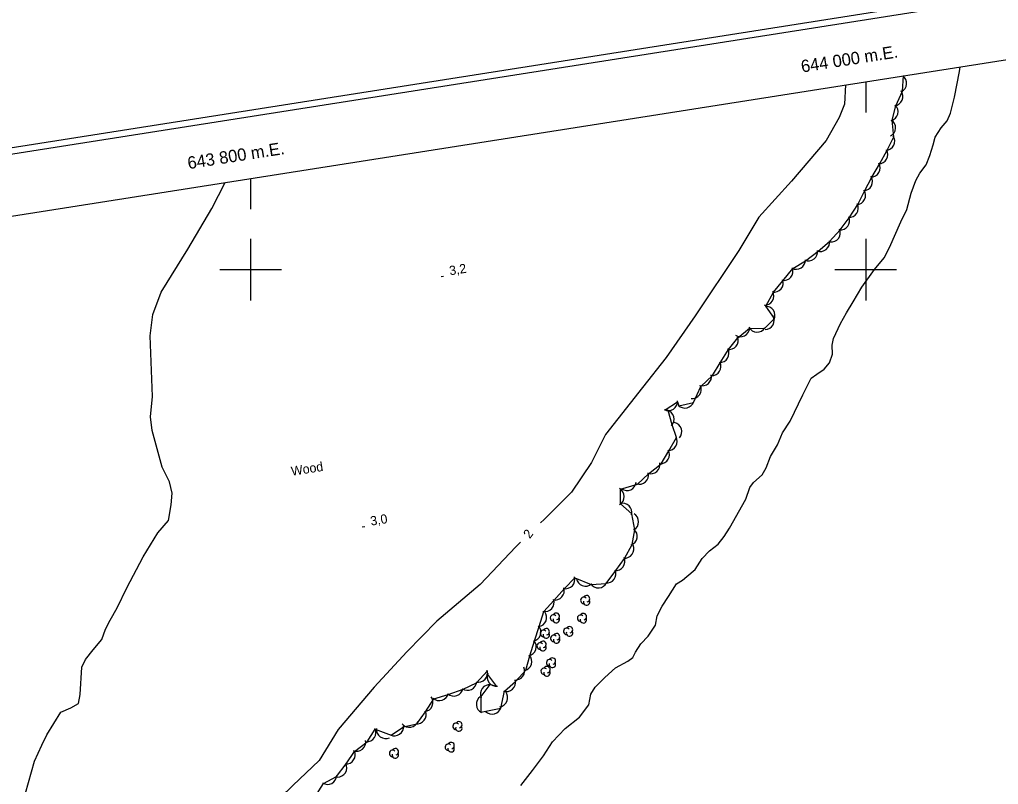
# Model space of a CAD drawing. Extents: x 643342 to 646936, y 5873857 to 5876103.
# Drawn here: x 643724.9 to 644043.2, y 5875432.6 to 5875681.3 of the extents above; entities that cross this region are included whole.
import ezdxf

# ---------------------------------------------------------------- set-up
doc = ezdxf.new("R2010")
doc.units = 0
for name, color, linetype in [('Niveau 2', 7, 'Continuous'), ('Niveau 3', 7, 'Continuous'), ('Niveau 4', 7, 'Continuous'), ('Niveau 44', 7, 'Continuous'), ('Niveau 60', 7, 'Continuous'), ('Niveau 61', 7, 'Continuous')]:
    doc.layers.add(name, color=color, linetype=linetype)

msp = doc.modelspace()

# ---------------------------------------------------------------- linework, layer by layer
at = {"layer": 'Niveau 2'}
for points in [[(643993.45, 5875660.03), (643993.13, 5875653.79), (643991.36, 5875649.48), (643987.12, 5875642), (643975.88, 5875628.7), (643965.21, 5875617), (643958.76, 5875606.24), (643944.51, 5875584.98), (643935.08, 5875571.48), (643927.46, 5875561.69), (643915.44, 5875546.43), (643910.87, 5875537.26), (643904.32, 5875527.68), (643895.44, 5875518.74), (643894.29, 5875517.64)], [(643725.78, 5875426.34), (643729.71, 5875440.19), (643732.12, 5875445.38), (643733.74, 5875448.72), (643738.34, 5875456.11), (643741.54, 5875457.56), (643744.04, 5875458.96), (643744.62, 5875461.86), (643745.17, 5875470.8), (643746.26, 5875473.27), (643748.85, 5875476.45), (643751.65, 5875479.77), (643752.8, 5875483.07), (643754.33, 5875486.05), (643756.6, 5875490.04), (643759.73, 5875496.59), (643765.05, 5875506.65), (643769.85, 5875514.41), (643773.31, 5875518.49), (643774.18, 5875523.55), (643774.45, 5875527.37), (643773.67, 5875530.98), (643771.24, 5875535.75), (643767.96, 5875547.69), (643767.46, 5875552.16), (643768.09, 5875558.73), (643767.35, 5875578.47), (643768.19, 5875585.42), (643770.9, 5875592.65), (643779.56, 5875606.66), (643787.35, 5875619.89), (643791.68, 5875628.29)], [(643887.77, 5875511.39), (643886.2, 5875509.89), (643874.64, 5875497.64), (643860.55, 5875485.76), (643850.81, 5875475.8), (643840.14, 5875464.22), (643828.47, 5875450.53), (643822.31, 5875440.4), (643813.73, 5875432.32), (643811.64, 5875430.24), (643809.18, 5875428.49), (643805.6, 5875427.24), (643800.88, 5875424), (643797.8, 5875419.7), (643796.17, 5875416.48), (643793.86, 5875412.84)]]:
    msp.add_lwpolyline(points, dxfattribs=at)
at = {"layer": 'Niveau 3'}
for p, q in [((643861.98, 5875597.74), (643862.77, 5875597.86)), ((643836.32, 5875516.35), (643837.11, 5875516.48))]:
    msp.add_line(p, q, dxfattribs=at)
at = {"layer": 'Niveau 4'}
for points in [[(643910.66, 5875462.04), (643912.01, 5875464.29), (643915.2, 5875467.42), (643918.63, 5875470.56), (643922.62, 5875472.68), (643924.3, 5875473.89), (643925.11, 5875475.62), (643926.9, 5875478.39), (643929.31, 5875480.85), (643931.63, 5875484.38), (643932.2, 5875487.4), (643933.84, 5875490.63), (643935.83, 5875493.77), (643938.47, 5875497.8), (643940.39, 5875499.03), (643941.83, 5875500.22), (643944.5, 5875502.47), (643946.81, 5875506.11), (643949.23, 5875508.58), (643952.02, 5875510.71), (643953.95, 5875513.25), (643955.75, 5875515.9), (643961.02, 5875525.39), (643962.36, 5875529.18), (643963.53, 5875530.83), (643966.3, 5875533.32), (643967.65, 5875535.58), (643969.01, 5875539.26), (643971.31, 5875543.02), (643972.99, 5875546.97), (643975.41, 5875550.74), (643979.57, 5875559.29), (643982.32, 5875564.76), (643984.12, 5875565.98), (643986.48, 5875567.61), (643988.22, 5875569.66), (643989.17, 5875572.47), (643989.15, 5875575.44), (643989.56, 5875577.62), (643991.77, 5875582.44), (643993.73, 5875585.94), (643995.93, 5875589.57), (643998.74, 5875594.32), (644002.9, 5875600.03), (644006.03, 5875603.86), (644007.76, 5875607.22), (644011.47, 5875615.49), (644013.38, 5875619.58), (644014.84, 5875624.82), (644016.27, 5875628.98), (644017.61, 5875631.35), (644019.65, 5875634.02), (644020.82, 5875637.09), (644021.95, 5875640.52), (644022.57, 5875643.06), (644024.57, 5875646.09), (644026.52, 5875648.39), (644027.62, 5875650.86), (644028.84, 5875656.08), (644030.51, 5875664.42), (644030.68, 5875665.89)], [(643887.82, 5875432.29), (643891.69, 5875437.14), (643895.21, 5875441.95), (643898.16, 5875446.48), (643902.32, 5875450.87), (643906.9, 5875454.47), (643910, 5875458.54), (643910.66, 5875462.04)]]:
    msp.add_lwpolyline(points, dxfattribs=at)
at = {"layer": 'Niveau 44'}
for points in [[(643923.95, 5875520.62), (643920.25, 5875523.82), (643920.24, 5875528.67), (643925.79, 5875530.29), (643929.36, 5875533.58), (643933.49, 5875536.87), (643935.94, 5875541.06), (643938.47, 5875545.38), (643937.06, 5875549.49), (643935.82, 5875554.18), (643934.77, 5875554.38), (643938.85, 5875557.01), (643939.26, 5875555.72), (643943.98, 5875556.84), (643946.41, 5875561.99), (643950.18, 5875565.53), (643952.71, 5875569.67), (643955.38, 5875574.04), (643958.45, 5875577.8), (643962.21, 5875581), (643967.07, 5875580.84), (643970.34, 5875584.11), (643967.57, 5875588.1), (643969.98, 5875592.65), (643973.08, 5875596.39), (643976.26, 5875600.34), (643980.4, 5875602.87), (643984.55, 5875605.98), (643988.28, 5875609.09), (643991.73, 5875612.95), (643994.66, 5875616.81), (643997.46, 5875621.19), (643999.64, 5875625.53), (644002.02, 5875630.07), (644004.44, 5875634.28), (644006.95, 5875638.79), (644009.13, 5875643.13), (644008.64, 5875648.54), (644009.84, 5875653.24), (644011.94, 5875658.01), (644012.25, 5875662.99)], [(643820.93, 5875428.49), (643823.66, 5875432.96), (643827.97, 5875435.21), (643831.12, 5875439.3), (643833.83, 5875443.33), (643837.9, 5875446.51), (643840.55, 5875450.58), (643845.75, 5875448.61), (643849.74, 5875451.37), (643854.02, 5875452.32), (643856.92, 5875456.21), (643859.58, 5875460.47), (643864.21, 5875461.93), (643869.12, 5875463.58), (643873.48, 5875465.72), (643876.95, 5875469.44), (643877.03, 5875468.38), (643879.98, 5875464.53), (643877.76, 5875465.1), (643874.9, 5875461.18), (643874.85, 5875456.14), (643881.33, 5875457.43), (643882.53, 5875462.91), (643886.14, 5875466.15), (643889.45, 5875469.76), (643890.81, 5875474.42), (643892.34, 5875479.33), (643893.83, 5875483.95), (643895.37, 5875488.87), (643898.6, 5875492.49), (643902.06, 5875496.29), (643905.38, 5875499.83), (643910.78, 5875497.61), (643915.62, 5875497.95), (643918.71, 5875502.15), (643921.55, 5875506.09), (643924.03, 5875510.61), (643924.89, 5875515.39), (643923.95, 5875520.62)]]:
    msp.add_lwpolyline(points, dxfattribs=at)
for centre, radius, start, end in [((644010.33, 5875660.54), 3, 296.5923, 53.9222), ((644010.33, 5875660.54), 3, 296.5923, 53.9222), ((644010.33, 5875660.54), 3, 296.5923, 53.9222), ((644009.12, 5875656.28), 3, 277.0916, 37.0696), ((644009.12, 5875656.28), 3, 277.0916, 37.0696), ((644009.12, 5875656.28), 3, 277.0916, 37.0696), ((644007.53, 5875651.32), 3, 285.6469, 45.6248), ((644007.53, 5875651.32), 3, 285.6469, 45.6248), ((644007.53, 5875651.32), 3, 285.6469, 45.6248), ((644006.73, 5875646.12), 3, 296.5244, 56.5023), ((644006.73, 5875646.12), 3, 296.5244, 56.5023), ((644006.73, 5875646.12), 3, 296.5244, 56.5023), ((644006.46, 5875641.75), 3, 273.3357, 33.3137), ((644006.46, 5875641.75), 3, 273.3357, 33.3137), ((644006.46, 5875641.75), 3, 273.3357, 33.3137), ((644004.21, 5875637.39), 3, 270.0075, 29.9855), ((644004.21, 5875637.39), 3, 270.0075, 29.9855), ((644004.21, 5875637.39), 3, 270.0075, 29.9855), ((644001.7, 5875633.06), 3, 270.0075, 29.9855), ((644001.7, 5875633.06), 3, 270.0075, 29.9855), ((644001.7, 5875633.06), 3, 270.0075, 29.9855), ((643999.22, 5875628.62), 3, 273.3357, 33.3137), ((643999.22, 5875628.62), 3, 273.3357, 33.3137), ((643999.22, 5875628.62), 3, 273.3357, 33.3137), ((643996.97, 5875624.15), 3, 273.3357, 33.3137), ((643996.97, 5875624.15), 3, 273.3357, 33.3137), ((643996.97, 5875624.15), 3, 273.3357, 33.3137), ((643994.58, 5875619.96), 3, 267.1785, 27.1564), ((643994.58, 5875619.96), 3, 267.1785, 27.1564), ((643994.58, 5875619.96), 3, 267.1785, 27.1564), ((643991.79, 5875615.95), 3, 262.8315, 22.8094), ((643991.79, 5875615.95), 3, 262.8315, 22.8094), ((643991.79, 5875615.95), 3, 262.8315, 22.8094), ((643988.77, 5875611.96), 3, 262.8315, 22.8094), ((643988.77, 5875611.96), 3, 262.8315, 22.8094), ((643988.77, 5875611.96), 3, 262.8315, 22.8094), ((643985.28, 5875608.89), 3, 249.8017, 9.7796), ((643985.28, 5875608.89), 3, 249.8017, 9.7796), ((643985.28, 5875608.89), 3, 249.8017, 9.7796), ((643977.41, 5875603.11), 3, 241.3798, 1.3577), ((643977.41, 5875603.11), 3, 241.3798, 1.3577), ((643977.41, 5875603.11), 3, 241.3798, 1.3577), ((643981.39, 5875605.87), 3, 247.0391, 7.0171), ((643981.39, 5875605.87), 3, 247.0391, 7.0171), ((643981.39, 5875605.87), 3, 247.0391, 7.0171), ((643973.37, 5875599.49), 3, 260.2814, 20.2593), ((643973.37, 5875599.49), 3, 260.2814, 20.2593), ((643973.37, 5875599.49), 3, 260.2814, 20.2593), ((643970.17, 5875595.65), 3, 260.2814, 20.2593), ((643970.17, 5875595.65), 3, 260.2814, 20.2593), ((643970.17, 5875595.65), 3, 260.2814, 20.2593), ((643967.12, 5875591.46), 3, 267.5922, 27.5702), ((643967.12, 5875591.46), 3, 267.5922, 27.5702), ((643967.12, 5875591.46), 3, 267.5922, 27.5702), ((643967.51, 5875585.1), 3, 334.7236, 94.7016), ((643967.51, 5875585.1), 3, 334.7236, 94.7016), ((643967.51, 5875585.1), 3, 334.7236, 94.7016), ((643967.27, 5875583.5), 3, 271.1446, 31.1225), ((643967.27, 5875583.5), 3, 271.1446, 31.1225), ((643967.27, 5875583.5), 3, 271.1446, 31.1225), ((643959.31, 5875581.18), 3, 236.2672, 356.2452), ((643959.31, 5875581.18), 3, 236.2672, 356.2452), ((643959.31, 5875581.18), 3, 236.2672, 356.2452), ((643964.7, 5875582.68), 3, 208.1843, 328.1623), ((643964.7, 5875582.68), 3, 208.1843, 328.1623), ((643964.7, 5875582.68), 3, 208.1843, 328.1623), ((643955.55, 5875577.03), 3, 260.7562, 20.7342), ((643955.55, 5875577.03), 3, 260.7562, 20.7342), ((643955.55, 5875577.03), 3, 260.7562, 20.7342), ((643952.55, 5875572.78), 3, 268.5753, 28.5532), ((643952.55, 5875572.78), 3, 268.5753, 28.5532), ((643952.55, 5875572.78), 3, 268.5753, 28.5532), ((643949.94, 5875568.52), 3, 268.5753, 28.5532), ((643949.94, 5875568.52), 3, 268.5753, 28.5532), ((643949.94, 5875568.52), 3, 268.5753, 28.5532), ((643946.85, 5875565.22), 3, 251.9937, 11.9716), ((643946.85, 5875565.22), 3, 251.9937, 11.9716), ((643946.85, 5875565.22), 3, 251.9937, 11.9716), ((643943.55, 5875561.08), 3, 263.7851, 23.763), ((643943.55, 5875561.08), 3, 263.7851, 23.763), ((643943.55, 5875561.08), 3, 263.7851, 23.763), ((643935.85, 5875557.17), 3, 242.8831, 2.861), ((643935.85, 5875557.17), 3, 242.8831, 2.861), ((643935.85, 5875557.17), 3, 242.8831, 2.861), ((643941.21, 5875558), 3, 223.3826, 343.3606), ((643941.21, 5875558), 3, 223.3826, 343.3606), ((643941.21, 5875558), 3, 223.3826, 343.3606), ((643934.73, 5875551.38), 3, 314.8282, 74.8061), ((643934.73, 5875551.38), 3, 314.8282, 74.8061), ((643934.73, 5875551.38), 3, 314.8282, 74.8061), ((643937.21, 5875547.32), 3, 318.4638, 78.4417), ((643937.21, 5875547.32), 3, 318.4638, 78.4417), ((643937.21, 5875547.32), 3, 318.4638, 78.4417), ((643935.72, 5875544.17), 3, 269.6649, 29.6429), ((643935.72, 5875544.17), 3, 269.6649, 29.6429), ((643935.72, 5875544.17), 3, 269.6649, 29.6429), ((643933.2, 5875539.86), 3, 269.6649, 29.6429), ((643933.2, 5875539.86), 3, 269.6649, 29.6429), ((643933.2, 5875539.86), 3, 269.6649, 29.6429), ((643930.09, 5875536.61), 3, 251.9246, 11.9026), ((643930.09, 5875536.61), 3, 251.9246, 11.9026), ((643930.09, 5875536.61), 3, 251.9246, 11.9026), ((643926.38, 5875533.23), 3, 252.6831, 12.6611), ((643926.38, 5875533.23), 3, 252.6831, 12.6611), ((643926.38, 5875533.23), 3, 252.6831, 12.6611), ((643922.38, 5875531.19), 3, 234.4062, 354.3841), ((643922.38, 5875531.19), 3, 234.4062, 354.3841), ((643922.38, 5875531.19), 3, 234.4062, 354.3841), ((643918.49, 5875526.24), 3, 300.1528, 60.1307), ((643918.49, 5875526.24), 3, 300.1528, 60.1307), ((643918.49, 5875526.24), 3, 300.1528, 60.1307), ((643920.98, 5875521.03), 3, 346.1621, 106.1401), ((643920.98, 5875521.03), 3, 346.1621, 106.1401), ((643920.98, 5875521.03), 3, 346.1621, 106.1401), ((643923.16, 5875518.02), 3, 299.7215, 59.6994), ((643923.16, 5875518.02), 3, 299.7215, 59.6994), ((643923.16, 5875518.02), 3, 299.7215, 59.6994), ((643922.72, 5875513.31), 3, 289.8172, 49.7952), ((643922.72, 5875513.31), 3, 289.8172, 49.7952), ((643922.72, 5875513.31), 3, 289.8172, 49.7952), ((643921.62, 5875509.21), 3, 264.2193, 24.1972), ((643921.62, 5875509.21), 3, 264.2193, 24.1972), ((643921.62, 5875509.21), 3, 264.2193, 24.1972), ((643918.7, 5875505.15), 3, 264.2193, 24.1972), ((643918.7, 5875505.15), 3, 264.2193, 24.1972), ((643918.7, 5875505.15), 3, 264.2193, 24.1972), ((643915.77, 5875501.1), 3, 264.2193, 24.1972), ((643915.77, 5875501.1), 3, 264.2193, 24.1972), ((643915.77, 5875501.1), 3, 264.2193, 24.1972), ((643902.43, 5875499.27), 3, 256.7979, 16.7758), ((643902.43, 5875499.27), 3, 256.7979, 16.7758), ((643902.43, 5875499.27), 3, 256.7979, 16.7758), ((643908.88, 5875500.1), 3, 190.1471, 310.1251), ((643908.88, 5875500.1), 3, 190.1471, 310.1251), ((643908.88, 5875500.1), 3, 190.1471, 310.1251), ((643913.08, 5875499.54), 3, 213.9262, 333.9041), ((643913.08, 5875499.54), 3, 213.9262, 333.9041), ((643913.08, 5875499.54), 3, 213.9262, 333.9041), ((643898.99, 5875495.58), 3, 258.3049, 18.2829), ((643898.99, 5875495.58), 3, 258.3049, 18.2829), ((643898.99, 5875495.58), 3, 258.3049, 18.2829), ((643895.67, 5875491.85), 3, 258.3049, 18.2829), ((643895.67, 5875491.85), 3, 258.3049, 18.2829), ((643895.67, 5875491.85), 3, 258.3049, 18.2829), ((643908.34, 5875492.47), 1.05, 44.1154, 269.804), ((643909.24, 5875491.95), 1.05, 166.9369, 29.6212), ((643909.24, 5875493), 1.05, 282.2692, 149.7263), ((643893.27, 5875486.94), 3, 277.9232, 37.9012), ((643893.27, 5875486.94), 3, 277.9232, 37.9012), ((643893.27, 5875486.94), 3, 277.9232, 37.9012), ((643898.49, 5875486.77), 1.05, 44.1154, 269.804), ((643899.39, 5875486.25), 1.05, 166.9369, 29.6212), ((643899.39, 5875487.3), 1.05, 282.2692, 149.7263), ((643907.29, 5875486.68), 1.05, 44.1154, 269.804), ((643908.19, 5875486.16), 1.05, 166.9369, 29.6212), ((643908.19, 5875487.21), 1.05, 282.2692, 149.7263), ((643891.41, 5875482.18), 3, 282.0794, 42.0574), ((643891.41, 5875482.18), 3, 282.0794, 42.0574), ((643891.41, 5875482.18), 3, 282.0794, 42.0574), ((643895.23, 5875481.75), 1.05, 44.1154, 269.804), ((643896.13, 5875482.28), 1.05, 282.2692, 149.7263), ((643902.79, 5875482.39), 1.05, 44.1154, 269.804), ((643903.69, 5875481.87), 1.05, 166.9369, 29.6212), ((643903.69, 5875482.92), 1.05, 282.2692, 149.7263), ((643889.87, 5875477.42), 3, 282.0794, 42.0574), ((643889.87, 5875477.42), 3, 282.0794, 42.0574), ((643889.87, 5875477.42), 3, 282.0794, 42.0574), ((643895.05, 5875478.16), 1.05, 282.2692, 149.7263), ((643896.13, 5875481.23), 1.05, 166.9369, 29.6212), ((643898.58, 5875480.14), 1.05, 44.1154, 269.804), ((643899.48, 5875479.62), 1.05, 166.9369, 29.6212), ((643899.48, 5875480.67), 1.05, 282.2692, 149.7263), ((643894.15, 5875477.63), 1.05, 44.1154, 269.804), ((643895.05, 5875477.11), 1.05, 166.9369, 29.6212), ((643888.44, 5875472.59), 3, 283.7741, 43.7521), ((643888.44, 5875472.59), 3, 283.7741, 43.7521), ((643888.44, 5875472.59), 3, 283.7741, 43.7521), ((643897.24, 5875472.2), 1.05, 44.1154, 269.804), ((643898.14, 5875472.73), 1.05, 282.2692, 149.7263), ((643874.01, 5875468.84), 3, 257.5209, 17.4988), ((643874.01, 5875468.84), 3, 257.5209, 17.4988), ((643874.01, 5875468.84), 3, 257.5209, 17.4988), ((643886.1, 5875469.57), 3, 263.8836, 23.8615), ((643886.1, 5875469.57), 3, 263.8836, 23.8615), ((643886.1, 5875469.57), 3, 263.8836, 23.8615), ((643895.45, 5875469.44), 1.05, 44.1154, 269.804), ((643896.35, 5875469.97), 1.05, 282.2692, 149.7263), ((643898.14, 5875471.68), 1.05, 166.9369, 29.6212), ((643879.9, 5875467.53), 3, 157.431, 277.4089), ((643879.9, 5875467.53), 3, 157.431, 277.4089), ((643879.9, 5875467.53), 3, 157.431, 277.4089), ((643883.16, 5875465.84), 3, 251.9901, 11.968), ((643883.16, 5875465.84), 3, 251.9901, 11.968), ((643883.16, 5875465.84), 3, 251.9901, 11.968), ((643896.35, 5875468.92), 1.05, 166.9369, 29.6212), ((643866.1, 5875464.38), 3, 228.8511, 348.829), ((643866.1, 5875464.38), 3, 228.8511, 348.829), ((643866.1, 5875464.38), 3, 228.8511, 348.829), ((643870.52, 5875466.23), 3, 236.1249, 356.1029), ((643870.52, 5875466.23), 3, 236.1249, 356.1029), ((643870.52, 5875466.23), 3, 236.1249, 356.1029), ((643877.75, 5875462.1), 3, 83.7715, 203.7494), ((643877.75, 5875462.1), 3, 83.7715, 203.7494), ((643877.75, 5875462.1), 3, 83.7715, 203.7494), ((643856.32, 5875459.32), 3, 276.9504, 36.9283), ((643856.32, 5875459.32), 3, 276.9504, 36.9283), ((643856.32, 5875459.32), 3, 276.9504, 36.9283), ((643861.36, 5875462.88), 3, 227.4694, 347.4473), ((643861.36, 5875462.88), 3, 227.4694, 347.4473), ((643861.36, 5875462.88), 3, 227.4694, 347.4473), ((643876.39, 5875458.71), 3, 124.9204, 244.8984), ((643876.39, 5875458.71), 3, 124.9204, 244.8984), ((643876.39, 5875458.71), 3, 124.9204, 244.8984), ((643880.6, 5875460.86), 3, 278.7218, 38.6998), ((643880.6, 5875460.86), 3, 278.7218, 38.6998), ((643880.6, 5875460.86), 3, 278.7218, 38.6998), ((643878.53, 5875458.5), 3, 225.1231, 345.1011), ((643878.53, 5875458.5), 3, 225.1231, 345.1011), ((643878.53, 5875458.5), 3, 225.1231, 345.1011), ((643854.06, 5875455.32), 3, 263.312, 23.2899), ((643854.06, 5875455.32), 3, 263.312, 23.2899), ((643854.06, 5875455.32), 3, 263.312, 23.2899), ((643837.75, 5875449.51), 3, 266.9517, 26.9296), ((643837.75, 5875449.51), 3, 266.9517, 26.9296), ((643837.75, 5875449.51), 3, 266.9517, 26.9296), ((643843.89, 5875450.55), 3, 174.3287, 294.3066), ((643843.89, 5875450.55), 3, 174.3287, 294.3066), ((643843.89, 5875450.55), 3, 174.3287, 294.3066), ((643846.74, 5875451.44), 3, 244.7029, 4.6808), ((643846.74, 5875451.44), 3, 244.7029, 4.6808), ((643846.74, 5875451.44), 3, 244.7029, 4.6808), ((643851.59, 5875454.21), 3, 219.4029, 339.3809), ((643851.59, 5875454.21), 3, 219.4029, 339.3809), ((643851.59, 5875454.21), 3, 219.4029, 339.3809), ((643866.8, 5875451.49), 1.05, 44.1154, 269.804), ((643867.7, 5875450.97), 1.05, 166.9369, 29.6212), ((643867.7, 5875452.02), 1.05, 282.2692, 149.7263), ((643834.44, 5875446.46), 3, 249.1861, 9.164), ((643834.44, 5875446.46), 3, 249.1861, 9.164), ((643834.44, 5875446.46), 3, 249.1861, 9.164), ((643847.06, 5875443.28), 1.05, 282.2692, 149.7263), ((643864.29, 5875444.75), 1.05, 44.1154, 269.804), ((643865.19, 5875444.23), 1.05, 166.9369, 29.6212), ((643865.19, 5875445.28), 1.05, 282.2692, 149.7263), ((643831.01, 5875442.29), 3, 266.1655, 26.1434), ((643831.01, 5875442.29), 3, 266.1655, 26.1434), ((643831.01, 5875442.29), 3, 266.1655, 26.1434), ((643846.16, 5875442.75), 1.05, 44.1154, 269.804), ((643847.06, 5875442.23), 1.05, 166.9369, 29.6212), ((643828.29, 5875438.05), 3, 267.7112, 27.6892), ((643828.29, 5875438.05), 3, 267.7112, 27.6892), ((643828.29, 5875438.05), 3, 267.7112, 27.6892), ((643825, 5875435.65), 3, 237.5558, 357.5337), ((643825, 5875435.65), 3, 237.5558, 357.5337), ((643825, 5875435.65), 3, 237.5558, 357.5337)]:
    msp.add_arc(centre, radius, start, end, dxfattribs=at)
at = {"layer": 'Niveau 60'}
for p, q in [((644000, 5875661.06), (644000, 5875651.06)), ((643800, 5875629.6), (643800, 5875619.6))]:
    msp.add_line(p, q, dxfattribs=at)
for points in [[(643342.09, 5875579.85), (646664.86, 5876102.57), (646935.9, 5874379.74), (643613.15, 5873856.99), (643342.1, 5875579.83)], [(643342.09, 5875579.85), (646664.86, 5876102.57), (646935.9, 5874379.74), (643613.15, 5873856.99), (643342.1, 5875579.83)], [(643342.09, 5875579.85), (646664.86, 5876102.57), (646935.9, 5874379.74), (643613.15, 5873856.99), (643342.1, 5875579.83)], [(643344.38, 5875578.18), (646663.19, 5876100.29), (646933.6, 5874381.38), (643614.81, 5873859.28), (643344.38, 5875578.18)], [(643344.38, 5875578.18), (646663.19, 5876100.29), (646933.6, 5874381.38), (643614.81, 5873859.28), (643344.38, 5875578.18)], [(643344.38, 5875578.18), (646663.19, 5876100.29), (646933.6, 5874381.38), (643614.81, 5873859.28), (643344.38, 5875578.18)]]:
    msp.add_lwpolyline(points, dxfattribs=at)
msp.add_lwpolyline([(643367.26, 5875561.52), (646133.22, 5875996.67), (646397.42, 5874317.29), (643631.46, 5873882.15)], close=True, dxfattribs=at)
at = {"layer": 'Niveau 61'}
for points in [[(643800, 5875610), (643800, 5875600), (643800, 5875590)], [(644000, 5875610), (644000, 5875600), (644000, 5875590)], [(643790, 5875600), (643800, 5875600), (643810, 5875600)], [(643990, 5875600), (644000, 5875600), (644010, 5875600)]]:
    msp.add_lwpolyline(points, dxfattribs=at)

# ---------------------------------------------------------------- texts
at = {"layer": 'Niveau 2'}
msp.add_text('2', height=3, rotation=53.0583, dxfattribs=at).set_placement((643890.79, 5875512.35))
at = {"layer": 'Niveau 3'}
for s, p in [('3,2  ', (643864.83, 5875598.14)), ('3,0  ', (643839.17, 5875516.76))]:
    msp.add_text(s, height=3, rotation=8.9405, dxfattribs=at).set_placement(p)
at = {"layer": 'Niveau 44'}
msp.add_text('Wood', height=3, rotation=8.9405, dxfattribs=at).set_placement((643813.41, 5875532.96))
at = {"layer": 'Niveau 61'}
for s, p in [('644 000 m.E.', (643979.29, 5875664.04)), ('643 800 m.E.', (643779.81, 5875632.65))]:
    msp.add_text(s, height=3.9998, rotation=8.9407, dxfattribs=at).set_placement(p)

doc.saveas('drawing.dxf')
